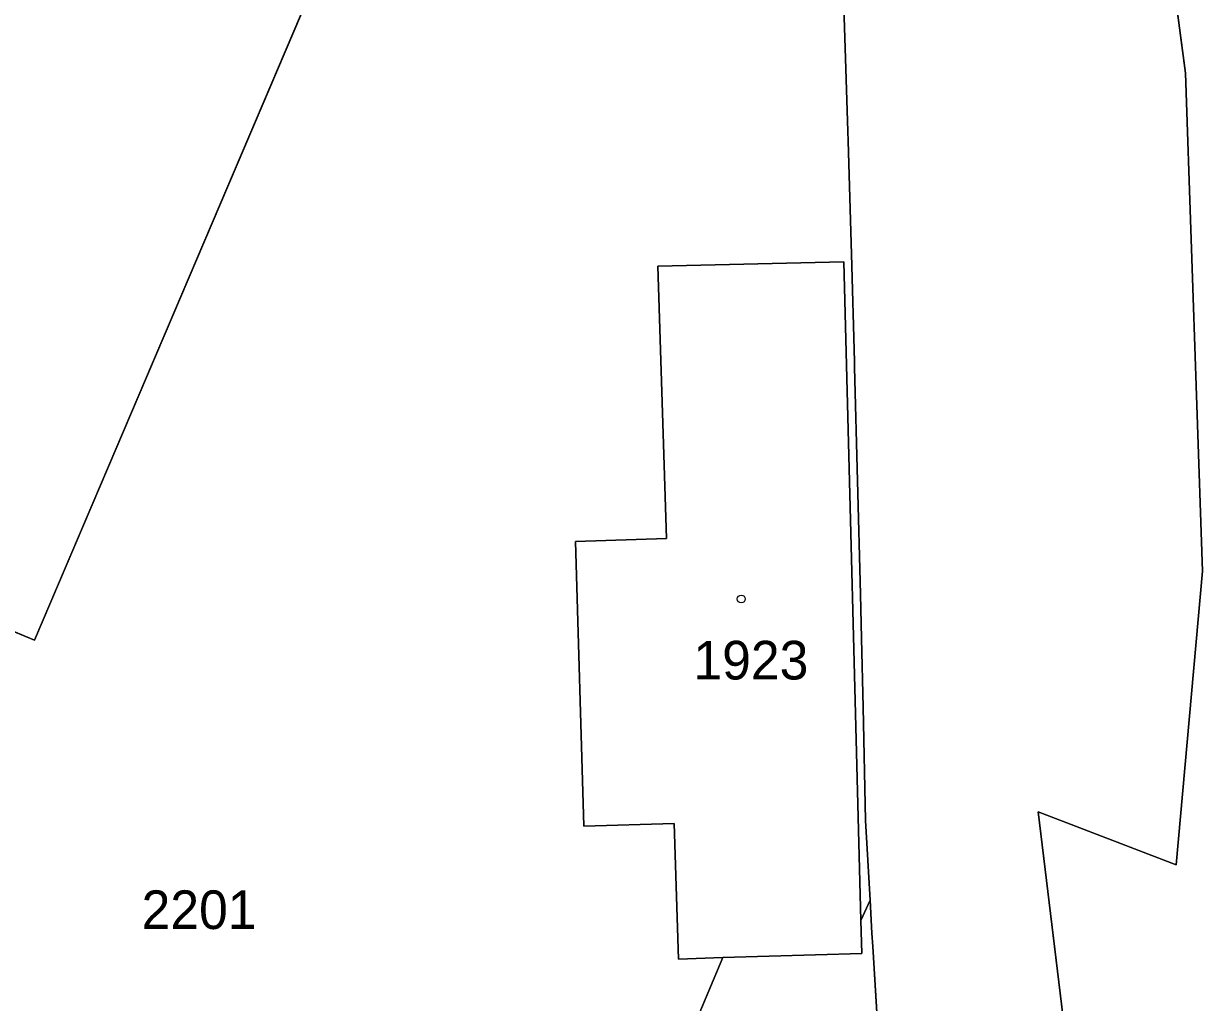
# Model space of a CAD drawing. Extents: x -689422 to -685210, y -987725 to -982160.
# Drawn here: x -686750.4 to -686698.5, y -985166.7 to -985123.7 of the extents above; entities that cross this region are included whole.
import ezdxf

# ---------------------------------------------------------------- set-up
doc = ezdxf.new("R2010")
doc.units = 0
for name, color, linetype in [('KN_Budovy', 7, 'Continuous'), ('KN_Hranice_parcel', 7, 'Continuous'), ('KN_Parcelni cisla', 7, 'Continuous'), ('KN_Polygon parcely', 7, 'Continuous'), ('KN_POZEMKY_OSTATNI PLOCHA', 7, 'Continuous'), ('KN_POZEMKY_ZASTAVENA PLOCHA', 7, 'Continuous'), ('KN_VYUZITI_16_ostatni plocha_silnice', 7, 'Continuous'), ('KN_VYUZITI_23_ostatni plocha_manipulacni plocha', 7, 'Continuous'), ('KN_Značky budov', 7, 'Continuous')]:
    doc.layers.add(name, color=color, linetype=linetype)

msp = doc.modelspace()

# ---------------------------------------------------------------- linework, layer by layer
at = {"layer": 'KN_Budovy'}
for points in [[(-686757.09, -985045.59), (-686778.15, -985095.28), (-686780.87, -985101.69), (-686792.45, -985129.02), (-686793.88, -985132.4), (-686790.34, -985133.88), (-686775.59, -985140.06), (-686777.28, -985144.08), (-686758.95, -985151.8), (-686757.06, -985147.8), (-686749.89, -985150.8), (-686735.65, -985117.36), (-686734.36, -985114.33), (-686722.63, -985086.78), (-686722.48, -985080.04), (-686725.99, -985078.42), (-686724.68, -985075.28), (-686723.71, -985072.97), (-686724.57, -985072.61), (-686722.21, -985067.03), (-686722.06, -985061.2), (-686740.58, -985052.92), (-686753.63, -985047.1)], [(-686714.28, -985134.16), (-686722.47, -985134.35), (-686722.09, -985146.33), (-686726.09, -985146.46), (-686725.72, -985158.98), (-686721.74, -985158.86), (-686721.56, -985164.83), (-686719.61, -985164.77), (-686713.49, -985164.59), (-686713.53, -985163.13)]]:
    msp.add_lwpolyline(points, close=True, dxfattribs=at)
at = {"layer": 'KN_Hranice_parcel'}
msp.add_line((-686713.13, -985162.24), (-686713.53, -985163.13), dxfattribs=at)
for points in [[(-686757.09, -985045.59), (-686778.15, -985095.28), (-686781.79, -985093.73), (-686784.51, -985100.14), (-686780.87, -985101.69), (-686792.45, -985129.02), (-686793.88, -985132.4), (-686790.34, -985133.88), (-686775.59, -985140.06), (-686777.28, -985144.08), (-686758.95, -985151.8), (-686757.06, -985147.8), (-686749.89, -985150.8), (-686735.65, -985117.36), (-686734.36, -985114.33)], [(-686706.34, -985054.46), (-686702.11, -985101.99), (-686702.05, -985104.71), (-686699.25, -985125.85), (-686698.51, -985147.76), (-686699.66, -985160.68), (-686705.73, -985158.36), (-686704.11, -985171.78), (-686703.55, -985175.97), (-686702.73, -985194.51), (-686701.74, -985219.34), (-686704.28, -985222.19), (-686708.79, -985222.22), (-686715.21, -985222.26)], [(-686713.13, -985162.24), (-686713.33, -985158.73), (-686713.44, -985153.75), (-686713.51, -985150.73), (-686713.55, -985148.77), (-686713.68, -985143.79), (-686713.81, -985138.81), (-686713.82, -985138.54), (-686713.95, -985133.82), (-686714.1, -985128.84), (-686714.11, -985128.41), (-686714.26, -985123.85), (-686714.42, -985118.86)], [(-686713.53, -985163.13), (-686714.28, -985134.16), (-686722.47, -985134.35), (-686722.09, -985146.33), (-686726.09, -985146.46), (-686725.72, -985158.98), (-686721.74, -985158.86), (-686721.56, -985164.83), (-686719.61, -985164.77)], [(-686712.3, -985200.55), (-686711.35, -985194.95), (-686711.42, -985193.68), (-686712.18, -985178.57), (-686712.46, -985173.61), (-686712.75, -985168.65), (-686713.01, -985164.28), (-686713.05, -985163.69), (-686713.13, -985162.24)], [(-686713.53, -985163.13), (-686713.49, -985164.59), (-686719.61, -985164.77)], [(-686719.61, -985164.77), (-686722.92, -985172.65), (-686718.06, -985179.56), (-686717.98, -985179.68)]]:
    msp.add_lwpolyline(points, dxfattribs=at)
at = {"layer": 'KN_Polygon parcely'}
for points in [[(-686705.73, -985158.36), (-686699.66, -985160.68), (-686698.51, -985147.76), (-686699.25, -985125.85), (-686702.05, -985104.71), (-686702.11, -985101.99), (-686706.34, -985054.46), (-686706.73, -985050.27), (-686708.78, -985027.08), (-686713.55, -984978.03), (-686714.8, -984962.23), (-686715.8, -984946.4), (-686716.26, -984933.62), (-686717.73, -984930.6), (-686720.96, -984929.59), (-686720.36, -984922.53), (-686716.29, -984919.9), (-686715.94, -984919.67), (-686715.71, -984900.57), (-686713.59, -984876.85)], [(-686757.09, -985045.59), (-686778.15, -985095.28), (-686781.79, -985093.73), (-686784.51, -985100.14), (-686780.87, -985101.69), (-686792.45, -985129.02), (-686793.88, -985132.4), (-686790.34, -985133.88), (-686775.59, -985140.06), (-686777.28, -985144.08), (-686758.95, -985151.8), (-686757.06, -985147.8), (-686749.89, -985150.8), (-686735.65, -985117.36), (-686734.36, -985114.33), (-686722.63, -985086.78), (-686722.48, -985080.04), (-686721.12, -985076.86), (-686724.68, -985075.28), (-686723.71, -985072.97), (-686724.57, -985072.61), (-686722.21, -985067.03), (-686722.06, -985061.2)], [(-686706.34, -985054.46), (-686702.11, -985101.99), (-686702.05, -985104.71), (-686699.25, -985125.85), (-686698.51, -985147.76), (-686699.66, -985160.68), (-686705.73, -985158.36), (-686704.11, -985171.78), (-686703.55, -985175.97), (-686702.73, -985194.51), (-686701.74, -985219.34), (-686704.28, -985222.19), (-686708.79, -985222.22), (-686715.21, -985222.26), (-686715.93, -985235.25), (-686724.42, -985259.07), (-686730.78, -985257.87), (-686736.91, -985256.05), (-686737.18, -985255.97), (-686744.06, -985274.73)], [(-686722.06, -985061.2), (-686722.21, -985067.03), (-686724.57, -985072.61), (-686723.71, -985072.97), (-686724.68, -985075.28), (-686721.12, -985076.86), (-686722.48, -985080.04), (-686722.63, -985086.78), (-686722.16, -985087.83), (-686718.32, -985096.55), (-686718.18, -985098.25), (-686717.47, -985108.47), (-686721.01, -985108.7), (-686721.03, -985110.72), (-686722.03, -985113.59), (-686724.24, -985115.62), (-686725.81, -985115.88), (-686728.17, -985116.46), (-686729.37, -985116.13), (-686734.36, -985114.33), (-686735.65, -985117.36), (-686749.89, -985150.8), (-686757.06, -985147.8)], [(-686722.92, -985172.65), (-686719.61, -985164.77), (-686721.56, -985164.83), (-686721.74, -985158.86), (-686725.72, -985158.98), (-686726.09, -985146.46), (-686722.09, -985146.33), (-686722.47, -985134.35), (-686714.28, -985134.16), (-686713.53, -985163.13), (-686713.13, -985162.24), (-686713.33, -985158.73), (-686713.44, -985153.75), (-686713.51, -985150.73), (-686713.55, -985148.77), (-686713.68, -985143.79), (-686713.81, -985138.81), (-686713.82, -985138.54), (-686713.95, -985133.82), (-686714.1, -985128.84), (-686714.11, -985128.41), (-686714.26, -985123.85), (-686714.42, -985118.86)], [(-686714.42, -985118.86), (-686714.26, -985123.85), (-686714.11, -985128.41), (-686714.1, -985128.84), (-686713.95, -985133.82), (-686713.82, -985138.54), (-686713.81, -985138.81), (-686713.68, -985143.79), (-686713.55, -985148.77), (-686713.51, -985150.73), (-686713.44, -985153.75), (-686713.33, -985158.73), (-686713.13, -985162.24), (-686713.05, -985163.69), (-686713.01, -985164.28), (-686712.75, -985168.65)], [(-686704.11, -985171.78), (-686705.73, -985158.36)]]:
    msp.add_lwpolyline(points, dxfattribs=at)
for points in [[(-686722.09, -985146.33), (-686726.09, -985146.46), (-686725.72, -985158.98), (-686721.74, -985158.86), (-686721.56, -985164.83), (-686719.61, -985164.77), (-686713.49, -985164.59), (-686713.53, -985163.13), (-686714.28, -985134.16), (-686722.47, -985134.35)], [(-686712.18, -985178.57), (-686712.46, -985173.61), (-686712.75, -985168.65), (-686713.01, -985164.28), (-686713.05, -985163.69), (-686713.13, -985162.24), (-686713.53, -985163.13), (-686713.49, -985164.59), (-686719.61, -985164.77), (-686722.92, -985172.65), (-686718.06, -985179.56), (-686717.98, -985179.68), (-686716.74, -985187.18), (-686718.58, -985193.41), (-686718.6, -985194.08), (-686718.87, -985195.25), (-686720.01, -985198.94), (-686713.34, -985200.59), (-686713.22, -985200.62), (-686712.3, -985200.55), (-686711.35, -985194.95), (-686711.42, -985193.68)]]:
    msp.add_lwpolyline(points, close=True, dxfattribs=at)
at = {"layer": 'KN_POZEMKY_OSTATNI PLOCHA'}
for p, q in [((-686702.05, -985104.71), (-686699.25, -985125.85)), ((-686699.25, -985125.85), (-686702.05, -985104.71)), ((-686749.89, -985150.8), (-686735.65, -985117.36)), ((-686714.26, -985123.85), (-686714.42, -985118.86)), ((-686714.42, -985118.86), (-686714.26, -985123.85)), ((-686714.11, -985128.41), (-686714.26, -985123.85)), ((-686714.26, -985123.85), (-686714.11, -985128.41)), ((-686699.25, -985125.85), (-686698.51, -985147.76)), ((-686698.51, -985147.76), (-686699.25, -985125.85)), ((-686714.1, -985128.84), (-686714.11, -985128.41)), ((-686714.11, -985128.41), (-686714.1, -985128.84)), ((-686713.95, -985133.82), (-686714.1, -985128.84)), ((-686714.1, -985128.84), (-686713.95, -985133.82)), ((-686714.28, -985134.16), (-686722.47, -985134.35)), ((-686713.53, -985163.13), (-686714.28, -985134.16)), ((-686713.82, -985138.54), (-686713.95, -985133.82)), ((-686713.95, -985133.82), (-686713.82, -985138.54)), ((-686722.47, -985134.35), (-686722.09, -985146.33)), ((-686713.81, -985138.81), (-686713.82, -985138.54)), ((-686713.82, -985138.54), (-686713.81, -985138.81)), ((-686713.68, -985143.79), (-686713.81, -985138.81)), ((-686713.81, -985138.81), (-686713.68, -985143.79)), ((-686713.55, -985148.77), (-686713.68, -985143.79)), ((-686713.68, -985143.79), (-686713.55, -985148.77)), ((-686722.09, -985146.33), (-686726.09, -985146.46)), ((-686726.09, -985146.46), (-686725.72, -985158.98)), ((-686757.06, -985147.8), (-686749.89, -985150.8)), ((-686698.51, -985147.76), (-686699.66, -985160.68)), ((-686699.66, -985160.68), (-686698.51, -985147.76)), ((-686713.51, -985150.73), (-686713.55, -985148.77)), ((-686713.55, -985148.77), (-686713.51, -985150.73)), ((-686713.44, -985153.75), (-686713.51, -985150.73)), ((-686713.51, -985150.73), (-686713.44, -985153.75)), ((-686713.33, -985158.73), (-686713.44, -985153.75)), ((-686713.44, -985153.75), (-686713.33, -985158.73)), ((-686699.66, -985160.68), (-686705.73, -985158.36)), ((-686705.73, -985158.36), (-686704.11, -985171.78)), ((-686704.11, -985171.78), (-686705.73, -985158.36)), ((-686705.73, -985158.36), (-686699.66, -985160.68)), ((-686725.72, -985158.98), (-686721.74, -985158.86)), ((-686721.74, -985158.86), (-686721.56, -985164.83)), ((-686713.13, -985162.24), (-686713.33, -985158.73)), ((-686713.33, -985158.73), (-686713.13, -985162.24)), ((-686713.13, -985162.24), (-686713.53, -985163.13)), ((-686713.53, -985163.13), (-686713.13, -985162.24)), ((-686713.05, -985163.69), (-686713.13, -985162.24)), ((-686713.13, -985162.24), (-686713.05, -985163.69)), ((-686713.49, -985164.59), (-686713.53, -985163.13)), ((-686713.01, -985164.28), (-686713.05, -985163.69)), ((-686713.05, -985163.69), (-686713.01, -985164.28)), ((-686712.75, -985168.65), (-686713.01, -985164.28)), ((-686713.01, -985164.28), (-686712.75, -985168.65)), ((-686719.61, -985164.77), (-686722.92, -985172.65)), ((-686722.92, -985172.65), (-686719.61, -985164.77)), ((-686721.56, -985164.83), (-686719.61, -985164.77)), ((-686719.61, -985164.77), (-686713.49, -985164.59))]:
    msp.add_line(p, q, dxfattribs=at)
at = {"layer": 'KN_POZEMKY_ZASTAVENA PLOCHA'}
for p, q in [((-686735.65, -985117.36), (-686749.89, -985150.8)), ((-686722.47, -985134.35), (-686714.28, -985134.16)), ((-686714.28, -985134.16), (-686713.53, -985163.13)), ((-686722.09, -985146.33), (-686722.47, -985134.35)), ((-686726.09, -985146.46), (-686722.09, -985146.33)), ((-686725.72, -985158.98), (-686726.09, -985146.46)), ((-686749.89, -985150.8), (-686757.06, -985147.8)), ((-686721.74, -985158.86), (-686725.72, -985158.98)), ((-686721.56, -985164.83), (-686721.74, -985158.86)), ((-686713.53, -985163.13), (-686713.49, -985164.59)), ((-686719.61, -985164.77), (-686721.56, -985164.83)), ((-686713.49, -985164.59), (-686719.61, -985164.77))]:
    msp.add_line(p, q, dxfattribs=at)
at = {"layer": 'KN_VYUZITI_16_ostatni plocha_silnice'}
for p, q in [((-686702.05, -985104.71), (-686699.25, -985125.85)), ((-686699.25, -985125.85), (-686702.05, -985104.71)), ((-686714.26, -985123.85), (-686714.42, -985118.86)), ((-686714.11, -985128.41), (-686714.26, -985123.85)), ((-686699.25, -985125.85), (-686698.51, -985147.76)), ((-686698.51, -985147.76), (-686699.25, -985125.85)), ((-686714.1, -985128.84), (-686714.11, -985128.41)), ((-686713.95, -985133.82), (-686714.1, -985128.84)), ((-686713.82, -985138.54), (-686713.95, -985133.82)), ((-686713.81, -985138.81), (-686713.82, -985138.54)), ((-686713.68, -985143.79), (-686713.81, -985138.81)), ((-686713.55, -985148.77), (-686713.68, -985143.79)), ((-686698.51, -985147.76), (-686699.66, -985160.68)), ((-686699.66, -985160.68), (-686698.51, -985147.76)), ((-686713.51, -985150.73), (-686713.55, -985148.77)), ((-686713.44, -985153.75), (-686713.51, -985150.73)), ((-686713.33, -985158.73), (-686713.44, -985153.75)), ((-686699.66, -985160.68), (-686705.73, -985158.36)), ((-686705.73, -985158.36), (-686704.11, -985171.78)), ((-686704.11, -985171.78), (-686705.73, -985158.36)), ((-686705.73, -985158.36), (-686699.66, -985160.68)), ((-686713.13, -985162.24), (-686713.33, -985158.73)), ((-686713.05, -985163.69), (-686713.13, -985162.24)), ((-686713.01, -985164.28), (-686713.05, -985163.69)), ((-686712.75, -985168.65), (-686713.01, -985164.28))]:
    msp.add_line(p, q, dxfattribs=at)
at = {"layer": 'KN_VYUZITI_23_ostatni plocha_manipulacni plocha'}
for p, q in [((-686749.89, -985150.8), (-686735.65, -985117.36)), ((-686714.42, -985118.86), (-686714.26, -985123.85)), ((-686714.26, -985123.85), (-686714.11, -985128.41)), ((-686714.11, -985128.41), (-686714.1, -985128.84)), ((-686714.1, -985128.84), (-686713.95, -985133.82)), ((-686714.28, -985134.16), (-686722.47, -985134.35)), ((-686713.53, -985163.13), (-686714.28, -985134.16)), ((-686713.95, -985133.82), (-686713.82, -985138.54)), ((-686722.47, -985134.35), (-686722.09, -985146.33)), ((-686713.82, -985138.54), (-686713.81, -985138.81)), ((-686713.81, -985138.81), (-686713.68, -985143.79)), ((-686713.68, -985143.79), (-686713.55, -985148.77)), ((-686722.09, -985146.33), (-686726.09, -985146.46)), ((-686726.09, -985146.46), (-686725.72, -985158.98)), ((-686757.06, -985147.8), (-686749.89, -985150.8)), ((-686713.55, -985148.77), (-686713.51, -985150.73)), ((-686713.51, -985150.73), (-686713.44, -985153.75)), ((-686713.44, -985153.75), (-686713.33, -985158.73)), ((-686725.72, -985158.98), (-686721.74, -985158.86)), ((-686721.74, -985158.86), (-686721.56, -985164.83)), ((-686713.33, -985158.73), (-686713.13, -985162.24)), ((-686713.13, -985162.24), (-686713.53, -985163.13)), ((-686713.53, -985163.13), (-686713.13, -985162.24)), ((-686713.13, -985162.24), (-686713.05, -985163.69)), ((-686713.49, -985164.59), (-686713.53, -985163.13)), ((-686713.05, -985163.69), (-686713.01, -985164.28)), ((-686713.01, -985164.28), (-686712.75, -985168.65)), ((-686719.61, -985164.77), (-686722.92, -985172.65)), ((-686722.92, -985172.65), (-686719.61, -985164.77)), ((-686721.56, -985164.83), (-686719.61, -985164.77)), ((-686719.61, -985164.77), (-686713.49, -985164.59))]:
    msp.add_line(p, q, dxfattribs=at)
at = {"layer": 'KN_Značky budov'}
msp.add_circle((-686718.797, -985148.989), 0.175, dxfattribs=at)

# ---------------------------------------------------------------- texts
at = {"layer": 'KN_Parcelni cisla'}
for s, p in [('1923', (-686720.9, -985152.53)), ('2201', (-686745.174, -985163.51))]:
    msp.add_text(s, height=1.7, dxfattribs=at).set_placement(p)

doc.saveas('drawing.dxf')
